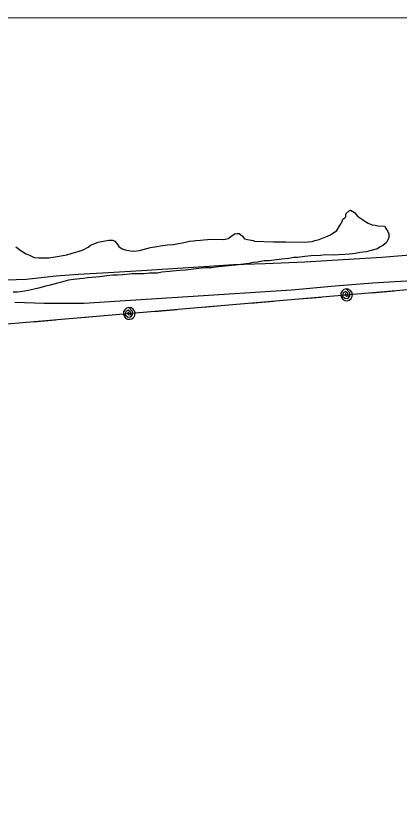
# Model space of a CAD drawing. Extents: x 3297716 to 3335574, y 688621 to 713991.
# Drawn here: x 3313946 to 3314533, y 710989 to 712200 of the extents above; entities that cross this region are included whole.
import ezdxf

# ---------------------------------------------------------------- set-up
doc = ezdxf.new("R2010")
doc.units = 0
for name, color, linetype in [('V-DTCH-CNTR', 7, 'Continuous'), ('V-GRID-FRAM', 7, 'Continuous'), ('V-SITE-VEGE', 7, 'Continuous'), ('V-TOPO-SHOR', 7, 'Continuous'), ('V-UTIL-LINE', 7, 'Continuous')]:
    doc.layers.add(name, color=color, linetype=linetype)

msp = doc.modelspace()

# ---------------------------------------------------------------- linework, layer by layer
at = {"layer": 'V-DTCH-CNTR'}
msp.add_lwpolyline([(3313944.8, 711761.6), (3313989.5, 711759.9), (3314050.4, 711760.3), (3314122.1, 711764.8), (3314209.6, 711770.1), (3314368.4, 711780.7), (3314435.3, 711786.8), (3314492.6, 711791), (3314622.4, 711799)], dxfattribs=at)
at = {"layer": 'V-GRID-FRAM'}
msp.add_lwpolyline([(3301838.5, 712184.2), (3333346.2, 712216.3), (3333372.6, 694031.5), (3301849.1, 693999.4), (3301838.5, 712184.2)], dxfattribs=at)
at = {"layer": 'V-SITE-VEGE'}
for points in [[(3313946.1, 711846.5), (3313949.8, 711843.6), (3313954.5, 711840.1), (3313962, 711835.7), (3313967.2, 711833.6), (3313974.2, 711830.1), (3313981.4, 711829.5), (3313989.9, 711829.3), (3313997.1, 711829.6), (3314006.6, 711830.8), (3314024.4, 711834.2), (3314032.5, 711836.4), (3314043.5, 711839.5), (3314049.3, 711841.7), (3314057, 711845.8), (3314060.9, 711849.1), (3314072.4, 711853.6), (3314083, 711855.7), (3314088.7, 711856.5), (3314094.4, 711856.4), (3314097.7, 711854.9), (3314102.3, 711849.5), (3314104.2, 711846.6), (3314108.9, 711843.2), (3314113.6, 711841.6), (3314122.1, 711840), (3314126.9, 711839.9), (3314135.5, 711840.7), (3314141.2, 711842.4), (3314147, 711843.7), (3314152.7, 711845.5), (3314162.3, 711846.7), (3314167.6, 711848), (3314178.5, 711849.6), (3314187.6, 711849.9), (3314208.7, 711854.2), (3314212, 711855.1), (3314218.2, 711855.4), (3314222, 711856.2), (3314229.2, 711856.6), (3314233.5, 711856.9), (3314239.7, 711857.7), (3314246.4, 711858.1), (3314264.9, 711857.6), (3314271.6, 711858.9), (3314280.9, 711866.3), (3314284.7, 711866.7), (3314288.5, 711866.6), (3314292.7, 711863.2), (3314296.4, 711858.8), (3314301.1, 711857.7), (3314309.7, 711856.1), (3314312, 711855.1), (3314340.6, 711853.9), (3314347.2, 711853.8), (3314359.6, 711854), (3314387.7, 711853.3), (3314400.1, 711854.5), (3314404, 711855.8), (3314410.7, 711857.5), (3314421.2, 711861.6), (3314428, 711864.8), (3314437.7, 711871.2), (3314441.6, 711877.3), (3314443.6, 711880.6), (3314446.1, 711885.3), (3314447.1, 711888.6), (3314450, 711890.9), (3314451.5, 711892.3), (3314451.5, 711894.7), (3314452.1, 711897.1), (3314456.5, 711901.2), (3314458.9, 711902.6), (3314465, 711898.7), (3314469.6, 711893.3), (3314477.1, 711887.9), (3314479, 711886.4), (3314486, 711882.4), (3314491.7, 711879.9), (3314496.4, 711879.3), (3314500.7, 711878.3), (3314511.2, 711878), (3314511.6, 711875.7), (3314515.7, 711869.8), (3314517.6, 711866), (3314517.4, 711860.7), (3314516.4, 711857.9)], [(3314516.4, 711857.9), (3314513.9, 711852.7), (3314508.1, 711848.6), (3314504.2, 711846.3), (3314498.9, 711842.6), (3314496, 711842.2), (3314482.6, 711838.7), (3314473.1, 711837.5), (3314466.4, 711836.2), (3314457.3, 711835), (3314450.1, 711834.7), (3314440.6, 711834), (3314432, 711833.7), (3314419.6, 711834), (3314413, 711833.2), (3314398.7, 711832.6), (3314388.6, 711831.4), (3314377.6, 711830.2), (3314371.9, 711829.9), (3314364.3, 711828.6), (3314353.8, 711827.4), (3314345.6, 711826.2), (3314334.2, 711825), (3314326.6, 711824.7), (3314316.5, 711823.1), (3314310.3, 711822.3), (3314303.1, 711821), (3314282.6, 711818.2), (3314252, 711815.1), (3314246.3, 711814.2), (3314236.8, 711814), (3314230.6, 711813.7), (3314222.4, 711812.4), (3314206.2, 711810.4), (3314198.1, 711810.1), (3314186.2, 711809), (3314181.4, 711808.6), (3314169.9, 711807.5), (3314163.2, 711806.2), (3314150.9, 711806), (3314142.7, 711805.2), (3314129.9, 711805.1), (3314124.2, 711805.2), (3314115.1, 711804), (3314109.8, 711803.6), (3314102.2, 711802.9), (3314095.1, 711803), (3314085.5, 711801.8), (3314075, 711800.2), (3314055.9, 711798.7), (3314049.2, 711797.9), (3314034.4, 711796.4), (3314026.8, 711795.1), (3314016.2, 711792), (3314010, 711790.7), (3313999, 711787.7), (3313992.3, 711785.9), (3313981.2, 711783.3), (3313974.5, 711781.6), (3313965, 711779.4), (3313959.7, 711778.6), (3313953, 711777.3), (3313948.7, 711776.9), (3313942, 711777.1)]]:
    msp.add_lwpolyline(points, dxfattribs=at)
at = {"layer": 'V-TOPO-SHOR'}
msp.add_lwpolyline([(3313931.6, 711795.7), (3313962.1, 711796.8), (3314008.1, 711802), (3314041.9, 711804.5), (3314088.2, 711807.1), (3314138.9, 711809.9), (3314234.1, 711816.1), (3314279.7, 711819.5), (3314328.2, 711820.9), (3314388.8, 711823.5), (3314447.6, 711826.9), (3314506.8, 711830.7), (3314568.2, 711835.8), (3314622.2, 711837.9), (3314676.2, 711841.7), (3314712.3, 711844.2), (3314742.2, 711846.3)], dxfattribs=at)
at = {"layer": 'V-UTIL-LINE'}
for points in [[(3307478.6, 712190), (3307010.7, 711270.2), (3307283.4, 711286.1), (3309482.3, 711400.6), (3310583, 711451.7), (3311133.8, 711488.7), (3315308.4, 711846.1)], [(3314452.7, 711772.8), (3314450.9, 711775), (3314450.3, 711772.8), (3314452.1, 711770.7), (3314454.9, 711771.3), (3314454.8, 711774.7), (3314451.3, 711777.8), (3314447.6, 711775.7), (3314446.7, 711770.9), (3314450.1, 711767.8), (3314454.5, 711767.2), (3314457.9, 711770.6), (3314457.8, 711776.1), (3314452, 711781.8), (3314448.6, 711780.8), (3314445.8, 711778.6), (3314444.1, 711775.5), (3314443.8, 711772), (3314444.7, 711768.7), (3314446.9, 711765.9), (3314450, 711764.2), (3314453.5, 711763.8), (3314456.9, 711764.8), (3314459.6, 711767), (3314461.3, 711770.1), (3314461.7, 711773.6), (3314460.7, 711777), (3314458.5, 711779.7), (3314455.4, 711781.4), (3314452, 711781.8)], [(3314491.6, 711776.1), (3314525.5, 711779)], [(3314380, 711766.6), (3314413.9, 711769.5)], [(3314232.5, 711754), (3314266.4, 711756.9)], [(3314306.3, 711760.3), (3314340.1, 711763.2)], [(3314119.9, 711744.3), (3314118.1, 711746.5), (3314117.5, 711744.3), (3314119.3, 711742.2), (3314122.2, 711742.8), (3314122, 711746.2), (3314118.5, 711749.3), (3314114.8, 711747.2), (3314113.9, 711742.4), (3314117.3, 711739.3), (3314121.7, 711738.7), (3314125.1, 711742.1), (3314125, 711747.6), (3314119.2, 711753.3), (3314115.8, 711752.3), (3314113.1, 711750.1), (3314111.4, 711747), (3314111, 711743.6), (3314112, 711740.2), (3314114.1, 711737.4), (3314117.2, 711735.7), (3314120.7, 711735.4), (3314124.1, 711736.3), (3314126.8, 711738.5), (3314128.5, 711741.6), (3314128.9, 711745.1), (3314127.9, 711748.5), (3314125.7, 711751.2), (3314122.7, 711752.9), (3314119.2, 711753.3)], [(3314158.8, 711747.6), (3314192.7, 711750.5)], [(3313973.5, 711731.8), (3314007.3, 711734.7)], [(3314047.2, 711738.1), (3314081.1, 711741)]]:
    msp.add_lwpolyline(points, dxfattribs=at)

doc.saveas('drawing.dxf')
